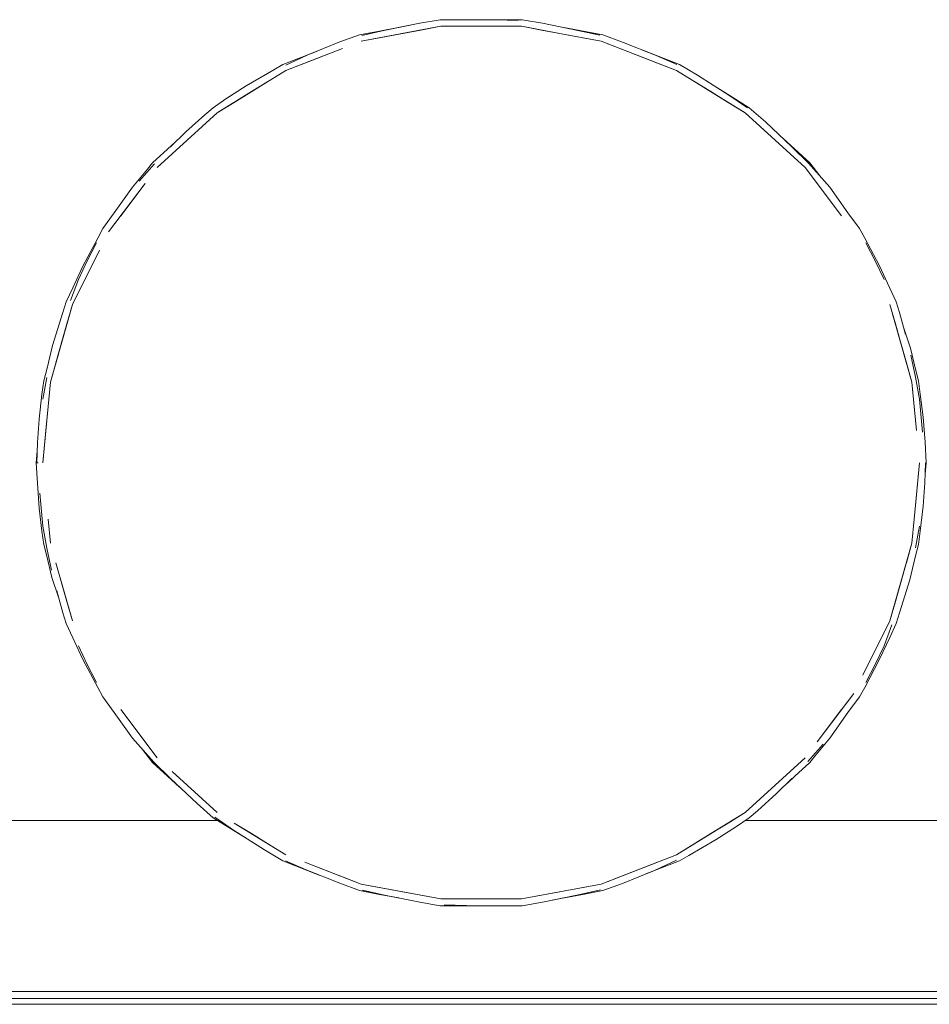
# Model space of a CAD drawing. Header units: millimetres. Extents: x 2 to 902, y -447 to 199.
# Tile 856 of 1056: x 39.34 to 40.77, y 180.93 to 182.47. Entities that reach past the tile are written whole.
import ezdxf

# ---------------------------------------------------------------- set-up
doc = ezdxf.new("R2010")
doc.units = ezdxf.units.MM
doc.header["$MEASUREMENT"] = 0
for name, color, linetype, lineweight in [('IFC-Elemento de mobília-Contorno', 152, 'Continuous', 5), ('IFC-Laje-Contorno', 134, 'Continuous', 5), ('IFC-Parede padrão-Contorno', 44, 'Continuous', 5), ('IFC-Viga-Contorno', 66, 'Continuous', 5)]:
    doc.layers.add(name, color=color, linetype=linetype, lineweight=lineweight)

msp = doc.modelspace()

# ---------------------------------------------------------------- linework, layer by layer
at = {"layer": 'IFC-Elemento de mobília-Contorno', "color": 7, "lineweight": 5}
for p, q in [((39.9654, 182.4689), (39.9975, 182.4744)), ((39.9654, 182.4689), (39.9975, 182.4744)), ((39.9975, 182.4744), (40.0298, 182.4744)), ((39.9975, 182.4744), (40.0298, 182.4744)), ((40.0298, 182.4744), (40.0621, 182.4744)), ((40.0298, 182.4744), (40.0621, 182.4744)), ((40.0621, 182.4744), (40.0944, 182.4744)), ((40.0621, 182.4744), (40.0944, 182.4744)), ((40.0853, 182.4741), (40.1205, 182.4733)), ((40.0853, 182.4741), (40.1205, 182.4733)), ((40.0944, 182.4744), (40.1267, 182.4744)), ((40.0944, 182.4744), (40.1267, 182.4744)), ((40.1267, 182.4744), (40.1588, 182.4689)), ((40.1267, 182.4744), (40.1588, 182.4689)), ((39.8706, 182.4507), (39.9023, 182.4566)), ((39.8706, 182.4507), (39.9023, 182.4566)), ((39.8734, 182.4406), (39.9985, 182.464)), ((39.8734, 182.4406), (39.9672, 182.4581)), ((39.8745, 182.4496), (39.9092, 182.4576)), ((39.8745, 182.4496), (39.9092, 182.4576)), ((39.9023, 182.4566), (39.9351, 182.4628)), ((39.9023, 182.4566), (39.9341, 182.4626)), ((39.9023, 182.4566), (39.9341, 182.4626)), ((39.9092, 182.4576), (39.9654, 182.4689)), ((39.9092, 182.4576), (39.9654, 182.4689)), ((39.9341, 182.4626), (39.9654, 182.4689)), ((39.9341, 182.4626), (39.9654, 182.4689)), ((39.9341, 182.4626), (39.9347, 182.4627)), ((39.9672, 182.4581), (39.9985, 182.464)), ((39.9985, 182.464), (40.1257, 182.464)), ((40.0303, 182.464), (40.0939, 182.464)), ((40.1257, 182.464), (40.1883, 182.4523)), ((40.1257, 182.464), (40.157, 182.4581)), ((40.157, 182.4581), (40.1883, 182.4523)), ((40.1588, 182.4689), (40.2142, 182.4577)), ((40.1588, 182.4689), (40.2142, 182.4577)), ((40.192, 182.4623), (40.2537, 182.4507)), ((40.1923, 182.4622), (40.222, 182.4566)), ((40.1923, 182.4622), (40.222, 182.4566)), ((40.1923, 182.4622), (40.2537, 182.4507)), ((40.2142, 182.4577), (40.2487, 182.4501)), ((40.2142, 182.4577), (40.2487, 182.4501)), ((40.222, 182.4566), (40.2537, 182.4507)), ((40.222, 182.4566), (40.2537, 182.4507)), ((39.8397, 182.4394), (39.8706, 182.4507)), ((39.8397, 182.4394), (39.8706, 182.4507)), ((39.8734, 182.4406), (39.936, 182.4523)), ((39.8734, 182.4406), (39.936, 182.4523)), ((39.8734, 182.4406), (39.9047, 182.4465)), ((39.8734, 182.4406), (39.9047, 182.4465)), ((39.9047, 182.4465), (39.936, 182.4523)), ((39.9047, 182.4465), (39.936, 182.4523)), ((40.1883, 182.4523), (40.2508, 182.4406)), ((40.1883, 182.4523), (40.2196, 182.4465)), ((40.2196, 182.4465), (40.2508, 182.4406)), ((40.2508, 182.4406), (40.3398, 182.4061)), ((40.2508, 182.4406), (40.3695, 182.3947)), ((40.2537, 182.4507), (40.2846, 182.4393)), ((40.2537, 182.4507), (40.2846, 182.4393)), ((39.7501, 182.404), (39.8029, 182.4245)), ((39.7501, 182.404), (39.8029, 182.4245)), ((39.7548, 182.3947), (39.8438, 182.4291)), ((39.7802, 182.4157), (39.8028, 182.4245)), ((39.7802, 182.4157), (39.8028, 182.4244)), ((39.7802, 182.4157), (39.8026, 182.4244)), ((39.7845, 182.4061), (39.8438, 182.4291)), ((39.7886, 182.4187), (39.8397, 182.4394)), ((39.7886, 182.4187), (39.8397, 182.4394)), ((40.2846, 182.4393), (40.3375, 182.4179)), ((40.2846, 182.4393), (40.3375, 182.4179)), ((40.3162, 182.4265), (40.3741, 182.404)), ((40.3164, 182.4264), (40.3741, 182.404)), ((40.3164, 182.4264), (40.344, 182.4157)), ((40.3164, 182.4264), (40.344, 182.4157)), ((39.7501, 182.404), (39.7802, 182.4157)), ((39.7501, 182.404), (39.7802, 182.4157)), ((39.7547, 182.403), (39.7886, 182.4187)), ((39.7547, 182.403), (39.7886, 182.4187)), ((39.7548, 182.3947), (39.8141, 182.4176)), ((39.7845, 182.4061), (39.8141, 182.4176)), ((40.3101, 182.4176), (40.3695, 182.3947)), ((40.3101, 182.4176), (40.3398, 182.4061)), ((40.3375, 182.4179), (40.37, 182.4038)), ((40.3375, 182.4179), (40.37, 182.4038)), ((40.344, 182.4157), (40.3741, 182.404)), ((40.344, 182.4157), (40.3741, 182.404)), ((39.6466, 182.3277), (39.7548, 182.3947)), ((39.6925, 182.3702), (39.7357, 182.3957)), ((39.6925, 182.3702), (39.7357, 182.3957)), ((39.7277, 182.3779), (39.7548, 182.3947)), ((39.7357, 182.3957), (39.7501, 182.404)), ((39.7357, 182.3957), (39.7501, 182.404)), ((39.7548, 182.3947), (39.7845, 182.4061)), ((39.7548, 182.3947), (39.7845, 182.4061)), ((40.3398, 182.4061), (40.3695, 182.3947)), ((40.3398, 182.4061), (40.3695, 182.3947)), ((40.3695, 182.3947), (40.3965, 182.3779)), ((40.3695, 182.3947), (40.4776, 182.3277)), ((40.3741, 182.404), (40.4027, 182.3869)), ((40.3741, 182.404), (40.4027, 182.3869)), ((39.6737, 182.3444), (39.7277, 182.3779)), ((39.7007, 182.3612), (39.7277, 182.3779)), ((40.3965, 182.3779), (40.4506, 182.3444)), ((40.3965, 182.3779), (40.4236, 182.3612)), ((40.4027, 182.3869), (40.4519, 182.3555)), ((40.4027, 182.3869), (40.4519, 182.3555)), ((39.6605, 182.3497), (39.6925, 182.3702)), ((39.6605, 182.3497), (39.6925, 182.3702)), ((40.4303, 182.3693), (40.484, 182.336)), ((40.4304, 182.3692), (40.4565, 182.353)), ((40.4304, 182.3692), (40.484, 182.336)), ((40.4304, 182.3692), (40.4565, 182.353)), ((39.6403, 182.336), (39.6605, 182.3497)), ((39.6403, 182.336), (39.6605, 182.3497)), ((39.6466, 182.3277), (39.7007, 182.3612)), ((39.6737, 182.3444), (39.7007, 182.3612)), ((40.4236, 182.3612), (40.4506, 182.3444)), ((40.4519, 182.3555), (40.481, 182.3355)), ((40.4519, 182.3555), (40.481, 182.3355)), ((40.4565, 182.353), (40.484, 182.336)), ((40.4565, 182.353), (40.484, 182.336)), ((39.6275, 182.325), (39.6403, 182.336)), ((39.6275, 182.325), (39.6403, 182.336)), ((39.6466, 182.3277), (39.6737, 182.3444)), ((40.4506, 182.3444), (40.4776, 182.3277)), ((40.484, 182.336), (40.5092, 182.3138)), ((40.484, 182.336), (40.5092, 182.3138)), ((39.5526, 182.2419), (39.6466, 182.3277)), ((39.5975, 182.2979), (39.6275, 182.325)), ((39.5975, 182.2979), (39.6275, 182.325)), ((39.6231, 182.3062), (39.6466, 182.3277)), ((40.4776, 182.3277), (40.5717, 182.2419)), ((40.4776, 182.3277), (40.5247, 182.2848)), ((40.4776, 182.3277), (40.5012, 182.3062)), ((40.4776, 182.3277), (40.5482, 182.2634)), ((39.5526, 182.2419), (39.6231, 182.3062)), ((40.5012, 182.3062), (40.5247, 182.2848)), ((40.5092, 182.3138), (40.5511, 182.2745)), ((40.5092, 182.3138), (40.5511, 182.2745)), ((39.5526, 182.2419), (39.5996, 182.2848)), ((39.5732, 182.2745), (39.5975, 182.2979)), ((39.5732, 182.2745), (39.5975, 182.2979)), ((39.5761, 182.2634), (39.5996, 182.2848)), ((40.5369, 182.2878), (40.5556, 182.2708)), ((40.5369, 182.2878), (40.5556, 182.2708)), ((40.537, 182.2877), (40.5794, 182.249)), ((40.5371, 182.2876), (40.5794, 182.249)), ((39.5448, 182.249), (39.5687, 182.2708)), ((39.5448, 182.249), (39.5687, 182.2708)), ((39.5687, 182.2708), (39.5805, 182.2815)), ((39.5687, 182.2708), (39.5805, 182.2815)), ((40.5511, 182.2745), (40.5769, 182.2486)), ((40.5511, 182.2745), (40.5769, 182.2486)), ((40.5556, 182.2708), (40.5794, 182.249)), ((40.5556, 182.2708), (40.5794, 182.249)), ((39.5526, 182.2419), (39.5761, 182.2634)), ((40.5482, 182.2634), (40.5717, 182.2419)), ((39.5135, 182.2109), (39.5371, 182.239)), ((39.5135, 182.2109), (39.5371, 182.239)), ((39.5243, 182.2204), (39.5483, 182.2478)), ((39.5243, 182.2204), (39.5483, 182.2478)), ((39.5371, 182.239), (39.5448, 182.249)), ((39.5371, 182.239), (39.5448, 182.249)), ((40.5717, 182.2419), (40.61, 182.1912)), ((40.5717, 182.2419), (40.6292, 182.1658)), ((40.5769, 182.2486), (40.6107, 182.2109)), ((40.5769, 182.2486), (40.6107, 182.2109)), ((40.5794, 182.249), (40.5948, 182.2287)), ((40.5794, 182.249), (40.5948, 182.2287)), ((39.4759, 182.1404), (39.5334, 182.2166)), ((39.485, 182.1707), (39.5135, 182.2109)), ((39.485, 182.1707), (39.5135, 182.2109)), ((39.4951, 182.1658), (39.5334, 182.2166)), ((39.5142, 182.1912), (39.5334, 182.2166)), ((39.5142, 182.1912), (39.5334, 182.2166)), ((40.6107, 182.2109), (40.6392, 182.1707)), ((40.6107, 182.2109), (40.6392, 182.1707)), ((39.4759, 182.1404), (39.5142, 182.1912)), ((39.4951, 182.1658), (39.5142, 182.1912)), ((40.61, 182.1912), (40.6292, 182.1658)), ((39.467, 182.1459), (39.485, 182.1707)), ((39.467, 182.1459), (39.485, 182.1707)), ((40.6392, 182.1707), (40.6573, 182.1459)), ((40.6392, 182.1707), (40.6573, 182.1459)), ((39.4588, 182.1309), (39.467, 182.1459)), ((39.4588, 182.1309), (39.467, 182.1459)), ((40.6573, 182.1459), (40.6655, 182.1309)), ((40.6573, 182.1459), (40.6655, 182.1309)), ((39.4353, 182.0866), (39.4588, 182.1309)), ((39.4353, 182.0866), (39.4588, 182.1309)), ((40.6655, 182.1309), (40.6888, 182.0869)), ((40.6655, 182.1309), (40.6888, 182.0869)), ((39.4421, 182.095), (39.4572, 182.1233)), ((39.4421, 182.095), (39.4572, 182.1233)), ((40.6671, 182.1233), (40.6822, 182.095)), ((40.6671, 182.1233), (40.6822, 182.095)), ((39.4192, 182.0265), (39.4617, 182.1119)), ((39.4334, 182.055), (39.4617, 182.1119)), ((39.4475, 182.0835), (39.4617, 182.1119)), ((39.4475, 182.0835), (39.4617, 182.1119)), ((39.4195, 182.0527), (39.4353, 182.0866)), ((39.4195, 182.0527), (39.4353, 182.0866)), ((39.4284, 182.0659), (39.4421, 182.095)), ((39.4284, 182.0659), (39.4421, 182.095)), ((39.4334, 182.055), (39.4475, 182.0835)), ((39.4334, 182.055), (39.4475, 182.0835)), ((40.6822, 182.095), (40.6959, 182.0659)), ((40.6822, 182.095), (40.6959, 182.0659)), ((40.6888, 182.0869), (40.7047, 182.0529)), ((40.6888, 182.0869), (40.7047, 182.0529)), ((39.4094, 182.0303), (39.4195, 182.0527)), ((39.4094, 182.0303), (39.4195, 182.0527)), ((39.4162, 182.0324), (39.4284, 182.0659)), ((39.4162, 182.0324), (39.4284, 182.0659)), ((39.4192, 182.0265), (39.4334, 182.055)), ((40.7047, 182.0529), (40.7149, 182.0303)), ((40.7047, 182.0529), (40.7149, 182.0303)), ((39.3844, 181.9041), (39.4192, 182.0265)), ((39.4018, 181.9653), (39.4192, 182.0265)), ((39.4041, 182.0139), (39.4094, 182.0303)), ((39.4041, 182.0139), (39.4094, 182.0303)), ((39.4105, 181.9959), (39.4192, 182.0265)), ((39.4105, 181.9959), (39.4192, 182.0265)), ((40.7051, 182.0265), (40.7225, 181.9653)), ((40.7051, 182.0265), (40.7138, 181.9959)), ((40.7051, 182.0265), (40.7138, 181.9959)), ((40.7051, 182.0265), (40.7312, 181.9347)), ((40.7051, 182.0265), (40.7399, 181.9041)), ((40.7149, 182.0303), (40.7201, 182.0137)), ((40.7149, 182.0303), (40.7201, 182.0137)), ((39.3879, 181.9619), (39.4041, 182.0139)), ((39.3879, 181.9619), (39.4041, 182.0139)), ((40.7201, 182.0137), (40.7299, 181.9792)), ((40.7201, 182.0137), (40.7299, 181.9792)), ((39.3844, 181.9041), (39.4105, 181.9959)), ((39.3931, 181.9347), (39.4105, 181.9959)), ((39.4018, 181.9653), (39.4105, 181.9959)), ((40.7138, 181.9959), (40.7225, 181.9653)), ((40.7271, 181.9891), (40.7376, 181.9578)), ((40.7271, 181.9891), (40.7376, 181.9578)), ((39.3791, 181.9262), (39.3879, 181.9619)), ((39.3791, 181.9262), (39.3879, 181.9619)), ((40.7225, 181.9653), (40.7399, 181.9041)), ((40.7225, 181.9653), (40.7312, 181.9347)), ((40.7225, 181.9653), (40.7312, 181.9347)), ((40.7376, 181.9578), (40.7455, 181.9245)), ((40.7376, 181.9578), (40.7455, 181.9245)), ((40.7381, 181.9465), (40.7455, 181.9118)), ((40.7381, 181.9465), (40.7455, 181.9118)), ((40.7312, 181.9347), (40.7399, 181.9041)), ((40.7312, 181.9347), (40.7399, 181.9041)), ((39.374, 181.9061), (39.3791, 181.9262)), ((39.374, 181.9061), (39.3791, 181.9262)), ((40.7455, 181.9245), (40.7502, 181.9061)), ((40.7455, 181.9245), (40.7502, 181.9061)), ((39.3712, 181.8854), (39.374, 181.9061)), ((39.3712, 181.8854), (39.374, 181.9061)), ((39.3727, 181.8775), (39.3788, 181.9117)), ((39.3727, 181.8775), (39.3788, 181.9117)), ((39.3808, 181.866), (39.3844, 181.9041)), ((40.7399, 181.9041), (40.747, 181.8279)), ((40.7399, 181.9041), (40.7434, 181.866)), ((40.7455, 181.9118), (40.7516, 181.8775)), ((40.7455, 181.9118), (40.7516, 181.8775)), ((40.7502, 181.9061), (40.753, 181.8854)), ((40.7502, 181.9061), (40.753, 181.8854)), ((39.3667, 181.8457), (39.3712, 181.8854)), ((39.3667, 181.8457), (39.3712, 181.8854)), ((40.753, 181.8854), (40.7574, 181.8493)), ((40.753, 181.8854), (40.7574, 181.8493)), ((40.7516, 181.8775), (40.7562, 181.8256)), ((40.7516, 181.8775), (40.7562, 181.8256)), ((39.3726, 181.7774), (39.3808, 181.866)), ((39.3773, 181.8279), (39.3808, 181.866)), ((40.7434, 181.866), (40.747, 181.8279)), ((39.3642, 181.8093), (39.3667, 181.8457)), ((39.3642, 181.8093), (39.3667, 181.8457)), ((40.7574, 181.8493), (40.7604, 181.8096)), ((40.7574, 181.8493), (40.7604, 181.8096)), ((39.3726, 181.7774), (39.3773, 181.8279)), ((39.3633, 181.7774), (39.3642, 181.8093)), ((39.3633, 181.7774), (39.3642, 181.8093)), ((40.7604, 181.8096), (40.7621, 181.7774)), ((40.7604, 181.8096), (40.7621, 181.7774)), ((39.3621, 181.7774), (39.3638, 181.7957)), ((39.3621, 181.7774), (39.3638, 181.7957)), ((39.3621, 181.7774), (39.3638, 181.7957)), ((39.3621, 181.7774), (39.3638, 181.7957)), ((39.3621, 181.7774), (39.3639, 181.7452)), ((39.3621, 181.7774), (39.3639, 181.7452)), ((39.3621, 181.7774), (39.3651, 181.7774)), ((39.3633, 181.7774), (39.3651, 181.7774)), ((40.7434, 181.6888), (40.7516, 181.7774)), ((40.747, 181.7269), (40.7516, 181.7774)), ((40.7601, 181.7456), (40.7609, 181.7774)), ((40.7601, 181.7456), (40.7609, 181.7774)), ((40.7604, 181.7591), (40.7621, 181.7774)), ((40.7604, 181.7591), (40.7621, 181.7774)), ((40.7604, 181.7591), (40.7621, 181.7774)), ((39.3639, 181.7452), (39.3669, 181.7056)), ((39.3639, 181.7452), (39.3669, 181.7056)), ((40.7576, 181.7092), (40.7601, 181.7456)), ((40.7576, 181.7092), (40.7601, 181.7456)), ((39.368, 181.7292), (39.3727, 181.6773)), ((39.368, 181.7292), (39.3727, 181.6773)), ((40.7434, 181.6888), (40.747, 181.7269)), ((39.3669, 181.7056), (39.3712, 181.6695)), ((39.3669, 181.7056), (39.3712, 181.6695)), ((40.753, 181.6695), (40.7576, 181.7092)), ((40.753, 181.6695), (40.7576, 181.7092)), ((39.3808, 181.6888), (39.3844, 181.6507)), ((40.7399, 181.6507), (40.7434, 181.6888)), ((39.3712, 181.6695), (39.374, 181.6488)), ((39.3712, 181.6695), (39.374, 181.6488)), ((39.3727, 181.6773), (39.3787, 181.643)), ((39.3727, 181.6773), (39.3787, 181.643)), ((40.7455, 181.6432), (40.7516, 181.6773)), ((40.7455, 181.6432), (40.7516, 181.6773)), ((40.7502, 181.6488), (40.753, 181.6695)), ((40.7502, 181.6488), (40.753, 181.6695)), ((40.7051, 181.5284), (40.7399, 181.6507)), ((40.7138, 181.5589), (40.7399, 181.6507)), ((40.7312, 181.6201), (40.7399, 181.6507)), ((39.374, 181.6488), (39.3787, 181.6303)), ((39.374, 181.6488), (39.3787, 181.6303)), ((39.3787, 181.643), (39.3862, 181.6084)), ((39.3787, 181.643), (39.3862, 181.6084)), ((40.7451, 181.6286), (40.7502, 181.6488)), ((40.7451, 181.6286), (40.7502, 181.6488)), ((39.3787, 181.6303), (39.3866, 181.597)), ((39.3787, 181.6303), (39.3866, 181.597)), ((39.3931, 181.6201), (39.4192, 181.5284)), ((39.3931, 181.6201), (39.4105, 181.5589)), ((40.7363, 181.593), (40.7451, 181.6286)), ((40.7363, 181.593), (40.7451, 181.6286)), ((39.3866, 181.597), (39.3971, 181.5658)), ((39.3866, 181.597), (39.3971, 181.5658)), ((40.7138, 181.5589), (40.7225, 181.5895)), ((40.7202, 181.541), (40.7363, 181.593)), ((40.7202, 181.541), (40.7363, 181.593)), ((39.3943, 181.5756), (39.4041, 181.5412)), ((39.3943, 181.5756), (39.4041, 181.5412)), ((39.4105, 181.5589), (39.4192, 181.5284)), ((40.7051, 181.5284), (40.7138, 181.5589)), ((39.4041, 181.5412), (39.4094, 181.5246)), ((39.4041, 181.5412), (39.4094, 181.5246)), ((40.7149, 181.5246), (40.7202, 181.541)), ((40.7149, 181.5246), (40.7202, 181.541)), ((40.6625, 181.4429), (40.7051, 181.5284)), ((40.6909, 181.4999), (40.7051, 181.5284)), ((39.4094, 181.5246), (39.4195, 181.5019)), ((39.4094, 181.5246), (39.4195, 181.5019)), ((40.6959, 181.489), (40.708, 181.5224)), ((40.6959, 181.489), (40.708, 181.5224)), ((40.7048, 181.5021), (40.7149, 181.5246)), ((40.7048, 181.5021), (40.7149, 181.5246)), ((39.4195, 181.5019), (39.4355, 181.468)), ((39.4195, 181.5019), (39.4355, 181.468)), ((40.6625, 181.4429), (40.6909, 181.4999)), ((40.6767, 181.4714), (40.6909, 181.4999)), ((40.6767, 181.4714), (40.6909, 181.4999)), ((40.6889, 181.4683), (40.7048, 181.5021)), ((40.6889, 181.4683), (40.7048, 181.5021)), ((39.4284, 181.489), (39.4421, 181.4599)), ((39.4284, 181.489), (39.4421, 181.4599)), ((40.6822, 181.4599), (40.6959, 181.489)), ((40.6822, 181.4599), (40.6959, 181.489)), ((39.4355, 181.468), (39.4588, 181.4239)), ((39.4355, 181.468), (39.4588, 181.4239)), ((40.6625, 181.4429), (40.6767, 181.4714)), ((40.6625, 181.4429), (40.6767, 181.4714)), ((40.6655, 181.4239), (40.6889, 181.4683)), ((40.6655, 181.4239), (40.6889, 181.4683)), ((39.4421, 181.4599), (39.4572, 181.4316)), ((39.4421, 181.4599), (39.4572, 181.4316)), ((40.6671, 181.4316), (40.6822, 181.4599)), ((40.6671, 181.4316), (40.6822, 181.4599)), ((39.4588, 181.4239), (39.467, 181.4089)), ((39.4588, 181.4239), (39.467, 181.4089)), ((40.6573, 181.4089), (40.6655, 181.4239)), ((40.6573, 181.4089), (40.6655, 181.4239)), ((39.467, 181.4089), (39.485, 181.3842)), ((39.467, 181.4089), (39.485, 181.3842)), ((40.5908, 181.3383), (40.6484, 181.4145)), ((40.61, 181.3637), (40.6484, 181.4145)), ((40.6392, 181.3842), (40.6573, 181.4089)), ((40.6392, 181.3842), (40.6573, 181.4089)), ((39.4951, 181.3891), (39.5526, 181.3129)), ((39.4951, 181.3891), (39.5142, 181.3637)), ((40.5908, 181.3383), (40.6292, 181.3891)), ((40.61, 181.3637), (40.6292, 181.3891)), ((39.485, 181.3842), (39.5135, 181.344)), ((39.485, 181.3842), (39.5135, 181.344)), ((40.6107, 181.344), (40.6392, 181.3842)), ((40.6107, 181.344), (40.6392, 181.3842)), ((39.5142, 181.3637), (39.5526, 181.3129)), ((40.5908, 181.3383), (40.61, 181.3637)), ((40.5908, 181.3383), (40.61, 181.3637)), ((39.5135, 181.344), (39.5473, 181.3062)), ((39.5135, 181.344), (39.5473, 181.3062)), ((40.5871, 181.3158), (40.6107, 181.344)), ((40.5871, 181.3158), (40.6107, 181.344)), ((39.5295, 181.3262), (39.5448, 181.3058)), ((39.5295, 181.3262), (39.5448, 181.3058)), ((40.5759, 181.3071), (40.6, 181.3344)), ((40.5759, 181.3071), (40.6, 181.3344)), ((40.4776, 181.2272), (40.5717, 181.3129)), ((40.5012, 181.2486), (40.5717, 181.3129)), ((40.5794, 181.3058), (40.5871, 181.3158)), ((40.5794, 181.3058), (40.5871, 181.3158)), ((39.5448, 181.3058), (39.5687, 181.2841)), ((39.5448, 181.3058), (39.5687, 181.2841)), ((39.5473, 181.3062), (39.5732, 181.2804)), ((39.5473, 181.3062), (39.5732, 181.2804)), ((40.5556, 181.2841), (40.5794, 181.3058)), ((40.5556, 181.2841), (40.5794, 181.3058)), ((39.5687, 181.2841), (39.5874, 181.267)), ((39.5687, 181.2841), (39.5874, 181.267)), ((39.5732, 181.2804), (39.6151, 181.2411)), ((39.5732, 181.2804), (39.6151, 181.2411)), ((39.5761, 181.2915), (39.6466, 181.2272)), ((39.5761, 181.2915), (39.5996, 181.2701)), ((40.5012, 181.2486), (40.5482, 181.2915)), ((40.5012, 181.2486), (40.5482, 181.2915)), ((40.5268, 181.257), (40.5511, 181.2804)), ((40.5268, 181.257), (40.5511, 181.2804)), ((40.5438, 181.2734), (40.5556, 181.2841)), ((40.5438, 181.2734), (40.5556, 181.2841)), ((39.5996, 181.2701), (39.6466, 181.2272)), ((39.5996, 181.2701), (39.6231, 181.2486)), ((39.5996, 181.2701), (39.6231, 181.2486)), ((39.6231, 181.2486), (39.6466, 181.2272)), ((39.6231, 181.2486), (39.6466, 181.2272)), ((40.4776, 181.2272), (40.5012, 181.2486)), ((40.4968, 181.2298), (40.5268, 181.257)), ((40.4968, 181.2298), (40.5268, 181.257)), ((39.6151, 181.2411), (39.6403, 181.2188)), ((39.6151, 181.2411), (39.6403, 181.2188)), ((39.6403, 181.2188), (39.6677, 181.2018)), ((39.6403, 181.2188), (39.6677, 181.2018)), ((39.6403, 181.2188), (39.6939, 181.1856)), ((39.6403, 181.2188), (39.6939, 181.1856)), ((39.6432, 181.2194), (39.6723, 181.1994)), ((39.6432, 181.2194), (39.6723, 181.1994)), ((40.3695, 181.1602), (40.4776, 181.2272)), ((40.4236, 181.1937), (40.4776, 181.2272)), ((40.4506, 181.2104), (40.4776, 181.2272)), ((40.4638, 181.2051), (40.484, 181.2188)), ((40.4638, 181.2051), (40.484, 181.2188)), ((40.484, 181.2188), (40.4968, 181.2298)), ((40.484, 181.2188), (40.4968, 181.2298)), ((39.6677, 181.2018), (39.6939, 181.1856)), ((39.6677, 181.2018), (39.6939, 181.1856)), ((39.6737, 181.2104), (39.7277, 181.177)), ((39.6737, 181.2104), (39.7007, 181.1937)), ((39.6737, 181.2104), (39.7548, 181.1602)), ((39.6737, 181.2104), (39.7007, 181.1937)), ((40.4236, 181.1937), (40.4506, 181.2104)), ((40.4318, 181.1847), (40.4638, 181.2051)), ((40.4318, 181.1847), (40.4638, 181.2051)), ((39.6723, 181.1994), (39.7215, 181.168)), ((39.6723, 181.1994), (39.7215, 181.168)), ((39.7007, 181.1937), (39.7277, 181.177)), ((39.7007, 181.1937), (39.7277, 181.177)), ((40.3695, 181.1602), (40.4236, 181.1937)), ((40.3886, 181.1591), (40.4318, 181.1847)), ((40.3886, 181.1591), (40.4318, 181.1847)), ((40.3965, 181.177), (40.4236, 181.1937)), ((40.3965, 181.177), (40.4236, 181.1937)), ((39.7277, 181.177), (39.7548, 181.1602)), ((40.3695, 181.1602), (40.3965, 181.177)), ((40.3695, 181.1602), (40.3965, 181.177)), ((39.7215, 181.168), (39.7501, 181.1508)), ((39.7215, 181.168), (39.7501, 181.1508)), ((40.2508, 181.1142), (40.3695, 181.1602)), ((40.3101, 181.1372), (40.3695, 181.1602)), ((40.3741, 181.1508), (40.3886, 181.1591)), ((40.3741, 181.1508), (40.3886, 181.1591)), ((39.7501, 181.1508), (39.8075, 181.1286)), ((39.7501, 181.1508), (39.7802, 181.1392)), ((39.7501, 181.1508), (39.7802, 181.1392)), ((39.7501, 181.1508), (39.8077, 181.1285)), ((39.7543, 181.151), (39.7867, 181.137)), ((39.7543, 181.151), (39.7867, 181.137)), ((39.7802, 181.1392), (39.8075, 181.1286)), ((39.7802, 181.1392), (39.8075, 181.1286)), ((39.7845, 181.1487), (39.8734, 181.1142)), ((39.7845, 181.1487), (39.8141, 181.1372)), ((40.2805, 181.1257), (40.3398, 181.1487)), ((40.3101, 181.1372), (40.3398, 181.1487)), ((40.3214, 181.1304), (40.3741, 181.1508)), ((40.3214, 181.1304), (40.3741, 181.1508)), ((40.3215, 181.1304), (40.344, 181.1392)), ((40.3215, 181.1304), (40.344, 181.1392)), ((40.3216, 181.1305), (40.344, 181.1392)), ((40.3357, 181.1362), (40.3696, 181.1519)), ((40.3357, 181.1362), (40.3696, 181.1519)), ((40.344, 181.1392), (40.3741, 181.1508)), ((40.344, 181.1392), (40.3741, 181.1508)), ((39.7867, 181.137), (39.8397, 181.1156)), ((39.7867, 181.137), (39.8397, 181.1156)), ((39.8141, 181.1372), (39.8734, 181.1142)), ((39.8141, 181.1372), (39.8438, 181.1257)), ((39.8141, 181.1372), (39.8438, 181.1257)), ((39.8438, 181.1257), (39.8734, 181.1142)), ((39.8438, 181.1257), (39.8734, 181.1142)), ((40.2508, 181.1142), (40.2805, 181.1257)), ((40.2805, 181.1257), (40.3101, 181.1372)), ((40.2805, 181.1257), (40.3101, 181.1372)), ((40.2846, 181.1155), (40.3357, 181.1362)), ((40.2846, 181.1155), (40.3357, 181.1362)), ((39.8397, 181.1156), (39.8706, 181.1042)), ((39.8397, 181.1156), (39.8706, 181.1042)), ((39.8734, 181.1142), (39.936, 181.1026)), ((39.8734, 181.1142), (39.9047, 181.1084)), ((39.8734, 181.1142), (39.9985, 181.0909)), ((39.8734, 181.1142), (39.9047, 181.1084)), ((39.9047, 181.1084), (39.936, 181.1026)), ((39.9047, 181.1084), (39.9985, 181.0909)), ((40.1257, 181.0909), (40.2508, 181.1142)), ((40.157, 181.0967), (40.2508, 181.1142)), ((40.2196, 181.1084), (40.2508, 181.1142)), ((40.2537, 181.1042), (40.2846, 181.1155)), ((40.2537, 181.1042), (40.2846, 181.1155)), ((39.8706, 181.1042), (39.9023, 181.0982)), ((39.8706, 181.1042), (39.9023, 181.0982)), ((39.8706, 181.1042), (39.9322, 181.0926)), ((39.8706, 181.1042), (39.9323, 181.0926)), ((39.8755, 181.1047), (39.91, 181.0971)), ((39.8755, 181.1047), (39.91, 181.0971)), ((39.9023, 181.0982), (39.9326, 181.0926)), ((39.9023, 181.0982), (39.9326, 181.0926)), ((39.91, 181.0971), (39.9654, 181.0859)), ((39.91, 181.0971), (39.9654, 181.0859)), ((39.936, 181.1026), (39.9985, 181.0909)), ((39.936, 181.1026), (39.9672, 181.0967)), ((39.936, 181.1026), (39.9672, 181.0967)), ((39.9672, 181.0967), (39.9985, 181.0909)), ((39.9672, 181.0967), (39.9985, 181.0909)), ((40.1257, 181.0909), (40.157, 181.0967)), ((40.157, 181.0967), (40.1883, 181.1026)), ((40.1588, 181.086), (40.215, 181.0973)), ((40.1588, 181.086), (40.215, 181.0973)), ((40.1588, 181.086), (40.1902, 181.0923)), ((40.1588, 181.086), (40.1902, 181.0923)), ((40.1889, 181.092), (40.1902, 181.0923)), ((40.1889, 181.092), (40.1902, 181.0923)), ((40.1902, 181.0923), (40.222, 181.0982)), ((40.1902, 181.0923), (40.222, 181.0982)), ((40.215, 181.0973), (40.2497, 181.1052)), ((40.215, 181.0973), (40.2497, 181.1052)), ((40.222, 181.0982), (40.2537, 181.1042)), ((40.222, 181.0982), (40.2537, 181.1042)), ((39.9654, 181.0859), (39.9975, 181.0804)), ((39.9654, 181.0859), (39.9975, 181.0804)), ((39.9975, 181.0804), (40.0298, 181.0804)), ((39.9975, 181.0804), (40.0298, 181.0804)), ((39.9985, 181.0909), (40.1257, 181.0909)), ((40.0038, 181.0815), (40.0389, 181.0808)), ((40.0038, 181.0815), (40.0389, 181.0808)), ((40.0298, 181.0804), (40.0621, 181.0804)), ((40.0298, 181.0804), (40.0621, 181.0804)), ((40.0303, 181.0909), (40.0939, 181.0909)), ((40.0621, 181.0804), (40.0944, 181.0804)), ((40.0621, 181.0804), (40.0944, 181.0804)), ((40.0944, 181.0804), (40.1267, 181.0804)), ((40.0944, 181.0804), (40.1267, 181.0804)), ((40.1267, 181.0804), (40.1588, 181.086)), ((40.1267, 181.0804), (40.1588, 181.086))]:
    msp.add_line(p, q, dxfattribs=at)
at = {"layer": 'IFC-Laje-Contorno', "color": 7, "lineweight": 5}
msp.add_line((36.2771, 180.9252), (42.9061, 180.9252), dxfattribs=at)
msp.add_line((36.2771, 180.9252), (42.9061, 180.9252), dxfattribs=at)
at = {"layer": 'IFC-Parede padrão-Contorno', "color": 7, "lineweight": 5}
for p, q in [((36.2971, 180.9452), (40.2099, 180.9452)), ((40.2099, 180.9452), (42.9061, 180.9452)), ((38.9933, 180.9252), (42.9061, 180.9252))]:
    msp.add_line(p, q, dxfattribs=at)
at = {"layer": 'IFC-Viga-Contorno', "color": 7, "lineweight": 5}
for p, q in [((38.321, 181.2145), (39.6472, 181.2145)), ((38.321, 181.2145), (39.6472, 181.2145)), ((40.4776, 181.2145), (41.8574, 181.2145)), ((40.4776, 181.2145), (41.8574, 181.2145)), ((36.2771, 180.9345), (42.9061, 180.9345))]:
    msp.add_line(p, q, dxfattribs=at)

doc.saveas('drawing.dxf')
